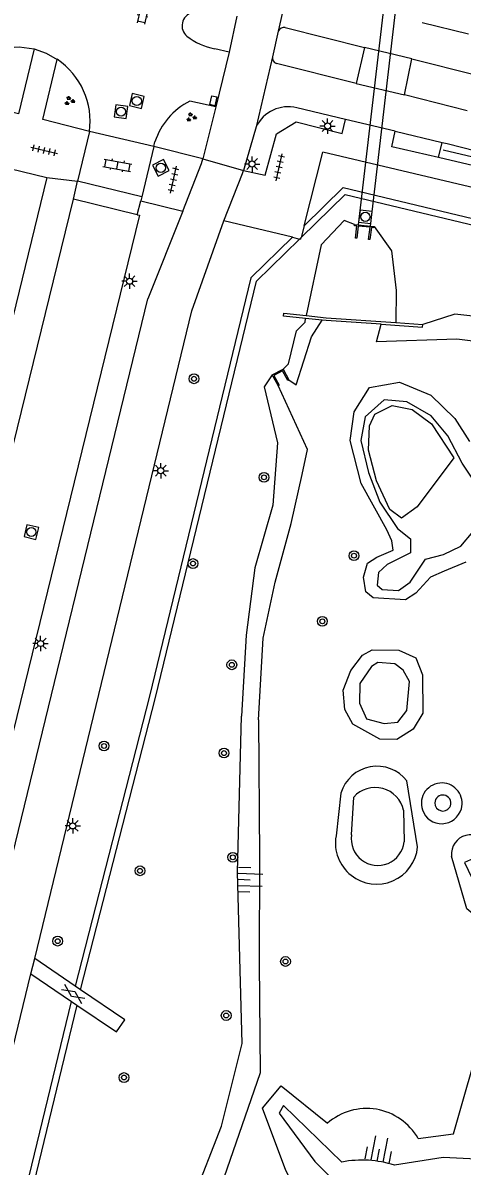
# Model space of a CAD drawing. Extents: x 125000 to 129004, y 397500 to 399008.
# Drawn here: x 126858.2 to 126894, y 398145.3 to 398238.6 of the extents above; entities that cross this region are included whole.
import ezdxf

# ---------------------------------------------------------------- set-up
doc = ezdxf.new("R2010")
doc.units = 0
for name, color, linetype in [('gg-afsc-faunaraster', 7, 'Continuous'), ('gg-afsc-lijn faunaraster', 7, 'Continuous'), ('gg-knt-BGT kruinlijn', 7, 'Continuous'), ('gg-knt-bovenkant onderkant talud', 7, 'Continuous'), ('gg-knt-onverhard', 7, 'Continuous'), ('gg-knt-verharding', 7, 'Continuous'), ('gg-knt-verharding nz', 7, 'Continuous'), ('gg-kntw-bovenkant insteek waterloop', 7, 'Continuous'), ('gg-kwrk-duiker nz buis', 7, 'Continuous'), ('gg-kwrk-stuw', 7, 'Continuous'), ('gg-kwrk-uitstroombak niveau min 01', 7, 'Continuous'), ('gt-grn-groengrens', 7, 'Continuous'), ('gt-grn-weggrens', 7, 'Continuous'), ('gt-symb-boom', 7, 'Continuous'), ('gt-symb-gesloten verharding', 7, 'Continuous'), ('gt-symb-groenvak', 7, 'Continuous'), ('gt-symb-klinker verharding', 7, 'Continuous'), ('gt-symb-kolk center center', 7, 'Continuous'), ('gt-symb-lichtmast', 7, 'Continuous'), ('gt-symb-rioolschacht', 7, 'Continuous'), ('gt-symb-talud symbool', 7, 'Continuous'), ('gt-symb-tegel verharding', 7, 'Continuous')]:
    doc.layers.add(name, color=color, linetype=linetype)

# ---------------------------------------------------------------- blocks, each defined once
blk = doc.blocks.new('gt0-RS')
at = {"layer": 'gt-symb-rioolschacht'}
blk.add_lwpolyline([(-0.5, -0.5), (0.5, -0.5), (0.5, 0.5), (-0.5, 0.5)], close=True, dxfattribs=at)
blk.add_circle((0, 0), 0.375, dxfattribs=at)
blk = doc.blocks.new('gt0-TEG1')
at = {"layer": 'gt-symb-tegel verharding'}
for p, q in [((-1.125, 0), (1.125, 0)), ((-0.9, -0.25), (-0.9, 0.25)), ((-0.45, -0.25), (-0.45, 0.25)), ((0, -0.25), (0, 0.25)), ((0.45, -0.25), (0.45, 0.25)), ((0.9, -0.25), (0.9, 0.25))]:
    blk.add_line(p, q, dxfattribs=at)
blk = doc.blocks.new('gt0-LMAST')
at = {"layer": 'gt-symb-lichtmast'}
for p, q in [((-0.182, 0.173), (-0.447, 0.438)), ((-0.005, 0.246), (-0.005, 0.621)), ((0.172, 0.173), (0.437, 0.438)), ((-0.255, -0.004), (-0.63, -0.004)), ((-0.182, -0.181), (-0.447, -0.446)), ((-0.005, -0.254), (-0.005, -0.629)), ((0.437, -0.446), (0.172, -0.181)), ((0.245, -0.004), (0.62, -0.004))]:
    blk.add_line(p, q, dxfattribs=at)
blk.add_circle((-0.005, -0.004), 0.25, dxfattribs=at)
blk = doc.blocks.new('gt0-BOOM')
at = {"layer": 'gt-symb-boom'}
for radius in [0.4, 0.2]:
    blk.add_circle((0, 0), radius, dxfattribs=at)
blk = doc.blocks.new('gt0-KL1')
at = {"layer": 'gt-symb-klinker verharding'}
for p, q in [((-1.15, 0.3), (1.15, 0.3)), ((-1, -0.3), (-1, 0.3)), ((-0.5, 0.3), (-0.5, 0.45)), ((0, -0.3), (0, 0.3)), ((0.5, 0.3), (0.5, 0.45)), ((1, -0.3), (1, 0.3)), ((-1.15, -0.3), (1.15, -0.3)), ((-0.5, -0.45), (-0.5, -0.3)), ((0.5, -0.45), (0.5, -0.3))]:
    blk.add_line(p, q, dxfattribs=at)
blk = doc.blocks.new('gt0-GRVAK')
at = {"layer": 'gt-symb-groenvak'}
for p, q in [((-0.11, 0.189), (-0.228, 0.24)), ((-0.182, 0.153), (0.088, 0.153)), ((-0.091, 0.211), (-0.156, 0.322)), ((-0.047, 0.214), (-0.047, 0.393)), ((-0.004, 0.211), (0.061, 0.322)), ((0.015, 0.189), (0.133, 0.24)), ((0.262, -0.052), (0.197, 0.059)), ((0.305, -0.049), (0.305, 0.13)), ((0.349, -0.052), (0.414, 0.059)), ((-0.245, -0.228), (-0.363, -0.177)), ((-0.318, -0.264), (-0.047, -0.264)), ((-0.226, -0.206), (-0.291, -0.095)), ((-0.183, -0.203), (-0.183, -0.024)), ((-0.139, -0.206), (-0.074, -0.095)), ((-0.12, -0.228), (-0.002, -0.177)), ((0.243, -0.074), (0.125, -0.023)), ((0.17, -0.11), (0.441, -0.11)), ((0.368, -0.074), (0.486, -0.023))]:
    blk.add_line(p, q, dxfattribs=at)
blk = doc.blocks.new('gt0-KOLKCC')
at = {"layer": 'gt-symb-kolk center center'}
blk.add_lwpolyline([(-0.375, 0.2), (0.375, 0.2), (0.375, -0.2), (-0.375, -0.2)], close=True, dxfattribs=at)
blk = doc.blocks.new('gt0-TALUD_1')
at = {"layer": 'gt-symb-talud symbool'}
for p, q in [((-1, -1), (-1, 0)), ((-0.5, -2), (-0.5, 0)), ((0, -1), (0, 0)), ((0.5, -2), (0.5, 0)), ((1, -1), (1, 0))]:
    blk.add_line(p, q, dxfattribs=at)
blk = doc.blocks.new('gt0-GESVH1')
at = {"layer": 'gt-symb-gesloten verharding'}
for p, q in [((-0.992, -0.261), (0.008, 0.239)), ((0.008, -0.261), (-0.992, 0.239)), ((0.008, 0.239), (1.008, -0.261)), ((1.008, 0.239), (0.008, -0.261))]:
    blk.add_line(p, q, dxfattribs=at)

msp = doc.modelspace()

# ---------------------------------------------------------------- linework, layer by layer
at = {"layer": 'gg-afsc-faunaraster'}
msp.add_line((126862.877, 398159.655), (126869.007, 398183.5), dxfattribs=at)
for points in [[(126880.899, 398221.061), (126884.483, 398224.566), (126907.592, 398219.044)], [(126869.007, 398183.5), (126877.249, 398217.491), (126880.761, 398220.926)], [(126862.592, 398158.405), (126841.863, 398072.965), (126853.053, 398070.174), (126861.271, 398070.202)]]:
    msp.add_lwpolyline(points, dxfattribs=at)
at = {"layer": 'gg-afsc-lijn faunaraster'}
msp.add_line((126880.761, 398220.926), (126880.899, 398221.061), dxfattribs=at)
msp.add_lwpolyline([(126905.706, 398226.375), (126903.459, 398226.683), (126897.69, 398226.948), (126892.496, 398228.179)], dxfattribs=at)
at = {"layer": 'gg-knt-BGT kruinlijn'}
for p, q in [((126885.012, 398172.291), (126885.187, 398175.378)), ((126889.258, 398174.303), (126889.302, 398171.715))]:
    msp.add_line(p, q, dxfattribs=at)
for points in [[(126879.42, 398210.309), (126879.857, 398210.738), (126880.527, 398213.443), (126881.227, 398214.13), (126881.261, 398214.447)], [(126907.599, 398211.128), (126897.814, 398214.315), (126893.452, 398214.8), (126890.831, 398213.954)], [(126878.538, 398209.839), (126877.886, 398208.865), (126878.954, 398204.302), (126878.586, 398199.215), (126877.121, 398194.1), (126876.409, 398188.581), (126876.022, 398181.988)], [(126886.647, 398186.034), (126885.691, 398184.643), (126885.668, 398183.032), (126886.216, 398181.774), (126887.675, 398181.385), (126888.798, 398181.498), (126889.513, 398182.457), (126889.736, 398184.8), (126889.223, 398185.741), (126888.539, 398186.266), (126887.155, 398186.373), (126886.647, 398186.034)], [(126846.114, 398084.383), (126846.926, 398087.359), (126852.107, 398097.558), (126857.344, 398106.814), (126862.828, 398118.856), (126874.406, 398148.517), (126876.084, 398155.259), (126875.704, 398169.256), (126876.022, 398181.988)], [(126902.871, 398176.203), (126900.434, 398164.98), (126897.705, 398166.022), (126896.36, 398167.967), (126895.441, 398170.59), (126894.218, 398170.027), (126895.68, 398167.024), (126899.411, 398163.737), (126895.222, 398145.813), (126892.495, 398145.958), (126888.515, 398145.332)], [(126884.225, 398145.592), (126879.463, 398150.194), (126879.094, 398149.589), (126882.019, 398145.628), (126884.253, 398143.37)]]:
    msp.add_lwpolyline(points, dxfattribs=at)
for centre, radius, start, end in [((126886.946, 398173.795), 2.367, 12.40284, 138.01307), ((126892.46, 398174.892), 0.654, 80.87527, 178.48228), ((126892.46, 398174.893), 0.653, 178.56488, 340.34863), ((126892.459, 398174.892), 0.654, 340.44481, 80.75832), ((126887.152, 398171.968), 2.165, 171.40562, 353.30012), ((126885.86, 398137.04), 8.707, 72.24301, 100.82053)]:
    msp.add_arc(centre, radius, start, end, dxfattribs=at)
at = {"layer": 'gg-knt-bovenkant onderkant talud'}
for p, q in [((126890.404, 398171.317), (126889.527, 398176.691)), ((126884.146, 398175.708), (126883.74, 398172.208))]:
    msp.add_line(p, q, dxfattribs=at)
for points in [[(126879.891, 398209.427), (126880.487, 398209.012), (126881.747, 398212.949), (126882.612, 398214.303)], [(126945.663, 398190.821), (126949.968, 398189.858), (126952.932, 398189.94), (126954.456, 398191.429), (126956.929, 398199.768), (126953.457, 398202.304), (126923.087, 398207.967), (126919.652, 398207.35), (126913.976, 398207.985), (126908.774, 398208.909), (126903.144, 398210.607), (126898.801, 398212.1), (126893.599, 398212.76), (126887.039, 398212.52), (126887.429, 398213.963)], [(126877.414, 398181.688), (126877.794, 398188.351), (126878.769, 398192.907), (126880.072, 398197.696), (126880.99, 398201.719), (126881.419, 398203.736), (126879.008, 398208.957)], [(126887.889, 398197.184), (126885.806, 398200.977), (126884.908, 398204.477), (126885.222, 398206.815), (126886.467, 398208.802), (126888.933, 398209.25), (126891.485, 398208.184), (126893.448, 398206.277), (126894.63, 398204.4)], [(126895.022, 398201.161), (126894.036, 398202.628), (126892.869, 398204.848), (126891.496, 398206.506), (126889.519, 398207.627), (126887.658, 398207.811), (126886.123, 398206.409), (126885.76, 398204.493), (126886.398, 398201.857), (126887.322, 398199.445), (126888.759, 398197.311), (126889.832, 398196.465), (126889.808, 398195.317)], [(126894.34, 398194.542), (126892.561, 398193.816), (126891.447, 398193.333), (126890.269, 398192.025), (126889.414, 398191.489), (126886.767, 398191.631), (126886.175, 398192.141), (126885.977, 398193.339), (126886.307, 398194.47), (126887.067, 398194.947), (126888.393, 398195.534), (126888.302, 398196.3), (126887.889, 398197.184)], [(126889.808, 398195.317), (126887.91, 398194.359), (126887.2, 398193.711), (126887.11, 398192.675), (126887.5, 398192.332), (126888.838, 398192.251), (126889.801, 398192.922), (126891.047, 398194.809), (126892.511, 398195.176), (126893.943, 398195.868), (126894.94, 398197.048)], [(126886.698, 398187.39), (126888.877, 398187.38), (126890.244, 398186.753), (126890.804, 398185.349), (126890.84, 398182.234), (126890.037, 398180.913), (126888.712, 398180.074), (126887.312, 398180.109), (126885.119, 398181.319), (126884.467, 398182.525), (126884.332, 398184.101), (126884.941, 398185.699), (126885.908, 398186.956), (126886.698, 398187.39)], [(126877.414, 398181.688), (126877.502, 398170.487), (126877.465, 398161.882), (126877.561, 398152.868), (126873.126, 398140.051), (126868.403, 398127.914), (126863.451, 398115.728), (126858.773, 398105.704), (126853.074, 398095.075), (126848.22, 398084.755), (126847.477, 398083.973)], [(126890.44, 398147.512), (126893.342, 398147.881), (126895.758, 398156.342), (126898.231, 398163.107), (126894.431, 398166.253), (126893.168, 398170.569)], [(126881.767, 398140.69), (126879.638, 398144.907), (126877.748, 398149.994), (126879.27, 398151.805), (126883.035, 398148.754)]]:
    msp.add_lwpolyline(points, dxfattribs=at)
for centre, radius, start, end in [((126887.086, 398174.834), 3.067, 37.26282, 163.44243), ((126892.368, 398174.867), 1.663, 88.4614, 198.84815), ((126892.368, 398174.867), 1.663, 344.71138, 88.44149), ((126892.368, 398174.867), 1.662, 198.83723, 344.69642), ((126887.055, 398171.634), 3.364, 170.1794, 354.58964), ((126894.761, 398170.71), 1.6, 25.45228, 185.07392), ((126886.232, 398145.12), 4.84, 29.61667, 131.34077)]:
    msp.add_arc(centre, radius, start, end, dxfattribs=at)
at = {"layer": 'gg-knt-onverhard'}
msp.add_lwpolyline([(126889.088, 398198.133), (126888.14, 398198.851), (126887.055, 398201.201), (126886.403, 398203.705), (126886.467, 398205.672), (126886.912, 398206.628), (126888.338, 398207.341), (126889.944, 398207.003), (126891.543, 398205.838), (126893.347, 398203.071), (126890.376, 398199.058), (126889.088, 398198.133)], dxfattribs=at)
at = {"layer": 'gg-knt-verharding'}
for p, q in [((126880.421, 398244.122), (126879.03, 398237.878)), ((126875.658, 398239.112), (126875.012, 398236.181)), ((126890.782, 398238.594), (126894.546, 398237.674)), ((126879.03, 398237.878), (126878.559, 398235.795)), ((126879.592, 398238.185), (126886.068, 398236.556)), ((126875.012, 398236.181), (126873.836, 398236.46)), ((126886.068, 398236.556), (126885.388, 398233.607)), ((126889.929, 398235.644), (126886.068, 398236.556)), ((126875.012, 398236.181), (126873.933, 398231.701)), ((126878.559, 398235.795), (126877.222, 398230.081)), ((126889.336, 398232.698), (126889.929, 398235.644)), ((126889.929, 398235.644), (126895.12, 398234.312)), ((126885.388, 398233.607), (126878.873, 398235.261)), ((126885.388, 398233.607), (126889.336, 398232.698)), ((126894.437, 398231.396), (126889.336, 398232.698)), ((126835.998, 398231.817), (126860.148, 398225.934)), ((126873.933, 398231.701), (126871.812, 398232.176)), ((126873.933, 398231.701), (126872.874, 398227.475)), ((126884.51, 398230.675), (126880.539, 398231.628)), ((126877.222, 398230.081), (126876.178, 398226.528)), ((126888.561, 398229.734), (126884.51, 398230.675)), ((126863.605, 398229.693), (126862.643, 398225.634)), ((126888.561, 398229.734), (126892.416, 398228.807)), ((126868.865, 398228.463), (126867.882, 398224.378)), ((126868.865, 398228.463), (126868.957, 398228.848)), ((126872.874, 398227.475), (126868.865, 398228.463)), ((126881.134, 398221.99), (126882.653, 398228.016)), ((126907.59, 398222.106), (126882.653, 398228.016)), ((126895.449, 398226.802), (126892.116, 398227.574)), ((126862.301, 398224.186), (126862.643, 398225.634)), ((126867.882, 398224.378), (126867.802, 398224.045)), ((126848.719, 398168.745), (126862.301, 398224.186)), ((126867.51, 398222.901), (126862.301, 398224.186)), ((126867.51, 398222.901), (126867.802, 398224.045)), ((126867.802, 398224.045), (126871.239, 398223.196)), ((126867.686, 398222.858), (126853.338, 398164.245)), ((126867.51, 398222.901), (126867.686, 398222.858)), ((126871.239, 398223.196), (126868.388, 398216.03)), ((126871.972, 398215.071), (126874.57, 398222.408)), ((126880.186, 398221.063), (126874.57, 398222.408)), ((126881.134, 398221.99), (126880.899, 398221.061)), ((126880.186, 398221.063), (126880.761, 398220.926)), ((126880.859, 398220.902), (126880.761, 398220.926)), ((126880.859, 398220.902), (126880.899, 398221.061)), ((126855.625, 398163.669), (126868.388, 398216.03)), ((126859.143, 398162.201), (126871.972, 398215.071)), ((126858.838, 398160.946), (126859.143, 398162.201)), ((126862.438, 398159.955), (126859.143, 398162.201)), ((126837.242, 398072.627), (126858.838, 398160.946)), ((126858.838, 398160.946), (126862.15, 398158.704)), ((126862.877, 398159.655), (126862.438, 398159.955)), ((126862.15, 398158.704), (126862.592, 398158.405))]:
    msp.add_line(p, q, dxfattribs=at)
for points in [[(126859.113, 398236.434), (126857.82, 398231.154), (126849.539, 398233.185)], [(126856.645, 398236.539), (126857.884, 398236.602), (126859.113, 398236.434)], [(126859.113, 398236.434), (126860.082, 398236.091), (126860.98, 398235.59)], [(126863.605, 398229.693), (126859.803, 398230.691), (126860.98, 398235.59)], [(126876.178, 398226.528), (126877.958, 398226.144), (126878.874, 398229.5), (126880.484, 398230.489), (126884.241, 398229.537), (126884.51, 398230.675)], [(126892.116, 398227.574), (126888.289, 398228.448), (126888.561, 398229.734)], [(126892.416, 398228.807), (126892.803, 398228.734), (126895.166, 398228.118)], [(126871.239, 398223.196), (126872.769, 398227.098), (126872.874, 398227.475)], [(126874.57, 398222.408), (126876.111, 398226.285), (126876.178, 398226.528)], [(126860.148, 398225.934), (126845.74, 398166.943), (126844.319, 398167.296)], [(126862.592, 398158.405), (126865.835, 398156.21), (126866.499, 398157.186), (126862.877, 398159.655)]]:
    msp.add_lwpolyline(points, dxfattribs=at)
for centre, radius, start, end in [((126872.265, 398238.332), 1.092, 104.9745, 230.65884), ((126874.834, 398241.662), 5.297, 232.00033, 259.13847), ((126879.486, 398237.71), 0.486, 77.45816, 159.83416), ((126857.58, 398230.544), 6.085, 351.96297, 56.0287), ((126879.014, 398235.703), 0.465, 168.63653, 252.2758), ((126874.348, 398227.111), 5.664, 116.60271, 162.14651), ((126879.831, 398228.817), 2.898, 75.85228, 154.15503)]:
    msp.add_arc(centre, radius, start, end, dxfattribs=at)
at = {"layer": 'gg-knt-verharding nz'}
for p, q in [((126868.865, 398228.463), (126863.605, 398229.693)), ((126867.882, 398224.378), (126862.643, 398225.634))]:
    msp.add_line(p, q, dxfattribs=at)
at = {"layer": 'gg-kntw-bovenkant insteek waterloop'}
for points in [[(126885.255, 398222.111), (126884.418, 398222.436), (126882.529, 398220.438), (126881.308, 398214.675)], [(126886.845, 398221.937), (126888.271, 398219.949), (126888.647, 398216.735), (126888.611, 398214.105)]]:
    msp.add_lwpolyline(points, dxfattribs=at)
at = {"layer": 'gg-kwrk-duiker nz buis'}
for p, q in [((126888.788, 398249.745), (126885.554, 398222.078)), ((126886.544, 398221.97), (126889.776, 398249.647))]:
    msp.add_line(p, q, dxfattribs=at)
at = {"layer": 'gg-kwrk-stuw'}
for p, q in [((126882.612, 398214.303), (126881.261, 398214.447)), ((126888.611, 398214.105), (126890.831, 398213.954))]:
    msp.add_line(p, q, dxfattribs=at)
for points in [[(126881.261, 398214.447), (126879.456, 398214.64), (126879.468, 398214.881), (126881.308, 398214.675)], [(126881.308, 398214.675), (126882.945, 398214.491), (126888.611, 398214.105)], [(126887.429, 398213.963), (126882.948, 398214.267), (126882.612, 398214.303)], [(126887.429, 398213.963), (126890.803, 398213.734), (126890.831, 398213.954)]]:
    msp.add_lwpolyline(points, dxfattribs=at)
at = {"layer": 'gg-kwrk-uitstroombak niveau min 01'}
for p, q in [((126885.255, 398222.111), (126885.554, 398222.078)), ((126885.554, 398222.078), (126886.544, 398221.97)), ((126886.544, 398221.97), (126886.845, 398221.937)), ((126878.538, 398209.839), (126879.42, 398210.309)), ((126879.42, 398210.309), (126879.891, 398209.427)), ((126879.008, 398208.957), (126878.538, 398209.839))]:
    msp.add_line(p, q, dxfattribs=at)
for points in [[(126886.845, 398221.937), (126886.831, 398221.838), (126886.633, 398221.866), (126886.492, 398220.876), (126886.393, 398220.89), (126886.534, 398221.88), (126885.542, 398221.979), (126885.433, 398220.985), (126885.333, 398220.996), (126885.443, 398221.99), (126885.244, 398222.012), (126885.255, 398222.111)], [(126879.891, 398209.427), (126879.803, 398209.38), (126879.379, 398210.174), (126878.673, 398209.798), (126879.097, 398209.004), (126879.008, 398208.957)]]:
    msp.add_lwpolyline(points, dxfattribs=at)
at = {"layer": 'gt-grn-groengrens'}
msp.add_line((126892.116, 398227.574), (126892.416, 398228.807), dxfattribs=at)
for points in [[(126881.134, 398221.99), (126884.331, 398225.116), (126907.592, 398219.559)], [(126880.186, 398221.063), (126876.797, 398217.748), (126868.521, 398183.618), (126862.438, 398159.955)], [(126861.147, 398069.702), (126852.992, 398069.674), (126841.26, 398072.6), (126862.15, 398158.704)]]:
    msp.add_lwpolyline(points, dxfattribs=at)
at = {"layer": 'gt-grn-weggrens'}
for p, q in [((126872.874, 398227.475), (126876.178, 398226.528)), ((126860.148, 398225.934), (126862.643, 398225.634))]:
    msp.add_line(p, q, dxfattribs=at)

# ---------------------------------------------------------------- block references
at = {"layer": 'gt-symb-boom'}
for p in [(126872.149, 398209.518), (126877.863, 398201.472), (126885.206, 398195.076), (126872.065, 398194.438), (126882.629, 398189.723), (126875.235, 398186.173), (126864.807, 398179.547), (126874.6, 398178.969), (126875.316, 398170.461), (126867.743, 398169.361), (126861.018, 398163.622), (126879.619, 398161.96), (126874.779, 398157.551), (126866.435, 398152.487)]:
    msp.add_blockref('gt0-BOOM', p, dxfattribs=at)
at = {"layer": 'gt-symb-gesloten verharding', "rotation": 144.97512672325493}
msp.add_blockref('gt0-GESVH1', (126862.288, 398159.296), dxfattribs=at)
at = {"layer": 'gt-symb-groenvak'}
for p in [(126861.975, 398232.199), (126871.92, 398230.865)]:
    msp.add_blockref('gt0-GRVAK', p, dxfattribs=at)
at = {"layer": 'gt-symb-klinker verharding'}
for p, rotation in [((126868.061, 398239.635), -103.00750479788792), ((126865.899, 398226.944), -10.366322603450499)]:
    msp.add_blockref('gt0-KL1', p, dxfattribs=dict(at, rotation=rotation))
at = {"layer": 'gt-symb-kolk center center', "rotation": -102.61896966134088}
msp.add_blockref('gt0-KOLKCC', (126873.727, 398232.215), dxfattribs=at)
at = {"layer": 'gt-symb-lichtmast'}
for p in [(126883.054, 398230.151), (126876.899, 398227.048), (126866.892, 398217.482), (126869.44, 398202.018), (126859.63, 398187.916), (126862.252, 398173.033)]:
    msp.add_blockref('gt0-LMAST', p, dxfattribs=at)
at = {"layer": 'gt-symb-rioolschacht'}
for p, rotation in [((126867.478, 398232.188), 166.63703364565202), ((126866.193, 398231.322), 171.73978913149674), ((126869.444, 398226.734), 27.705546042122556), ((126886.141, 398222.738), 83.45090842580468), ((126858.875, 398197.008), -13.063337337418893)]:
    msp.add_blockref('gt0-RS', p, dxfattribs=dict(at, rotation=rotation))
at = {"layer": 'gt-symb-talud symbool'}
for p, xscale, yscale, rotation in [((126875.743, 398168.642), 0.9997224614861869, 0.9997224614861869, 87.82163117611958), ((126887.072, 398145.667), 0.9996044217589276, 0.9996044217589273, 168.63386214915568)]:
    msp.add_blockref('gt0-TALUD_1', p, dxfattribs=dict(at, xscale=xscale, yscale=yscale, rotation=rotation))
at = {"layer": 'gt-symb-tegel verharding'}
for p, rotation in [((126859.916, 398228.159), -12.827123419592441), ((126879.096, 398226.785), 77.52092819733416), ((126870.474, 398225.762), 76.9924952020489)]:
    msp.add_blockref('gt0-TEG1', p, dxfattribs=dict(at, rotation=rotation))

doc.saveas('drawing.dxf')
